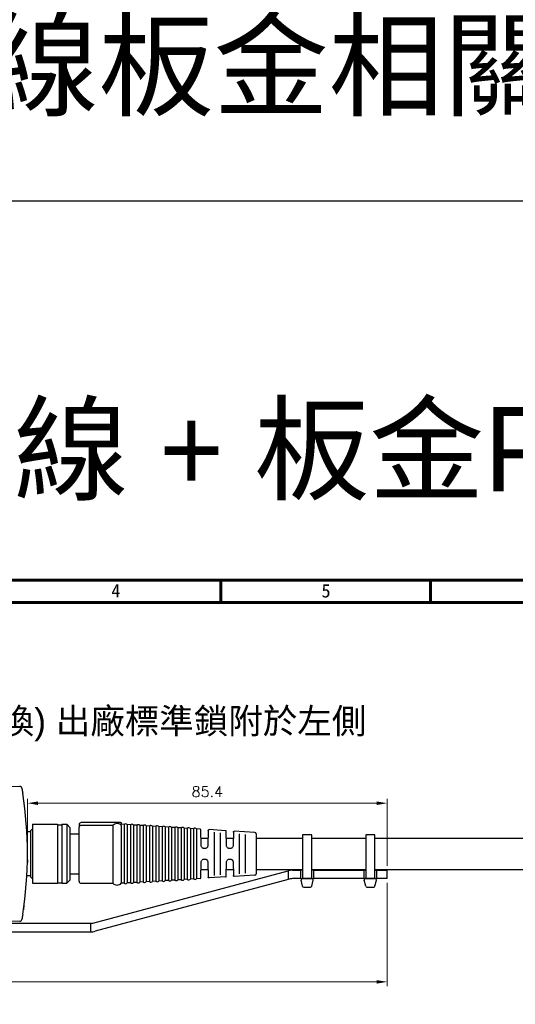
# Model space of a CAD drawing. Header units: millimetres. Extents: x 399 to 6233, y -1870 to 1602.
# Tile 661 of 711: x 5443 to 5561, y 715 to 949. Entities that reach past the tile are written whole.
import ezdxf

# ---------------------------------------------------------------- set-up
doc = ezdxf.new("R2010")
doc.units = ezdxf.units.MM
for name, color, linetype, lineweight in [('AM_0', 7, 'Continuous', 50), ('AM_5', 3, 'Continuous', 25), ('可見 (ISO)', 7, 'Continuous', 25)]:
    doc.layers.add(name, color=color, linetype=linetype, lineweight=lineweight)
doc.layers.add('BORDER', color=7, linetype='Continuous')
doc.styles.get("Standard").update_dxf_attribs({"font": 'arial.ttf'})
doc.styles.add('尺寸標註', font='romans.shx', dxfattribs={"bigfont": 'CHINESET.SHX'})
doc.styles.add('標題欄', font='txt')
doc.dimstyles.new('CNS1$0', dxfattribs={"dimtxt": 2.5, "dimasz": 2.5, "dimexe": 1, "dimexo": 1, "dimgap": 1.5, "dimtad": 1, "dimtoh": 1, "dimdec": 1, "dimdsep": 46, "dimtxsty": '尺寸標註', "dimcen": 0, "dimclrd": 2, "dimclre": 2, "dimclrt": 1, "dimadec": 0, "dimazin": 2, "dimtp": 0.1, "dimtm": 0.1, "dimtfac": 0.71, "dimtdec": 1, "dimtmove": 0, "dimatfit": 0, "dimfxl": 0, "dimlwd": 13, "dimlwe": 13, "dimarcsym": 0})

# ---------------------------------------------------------------- blocks, each defined once
blk = doc.blocks.new('A4-英文圖框-橫式')
at = {"layer": 'BORDER', "color": 123, "linetype": 'Continuous', "lineweight": 60, "ltscale": 25.4}
for p, q in [((2350.7, 183.5), (2350.7, 188.79)), ((2400.45, 183.5), (2400.45, 188.79)), ((2151.7, 183.5), (2549.79, 183.5))]:
    blk.add_line(p, q, dxfattribs=at)
blk.add_lwpolyline([(2151.7, 188.79), (2555.09, 188.79), (2555.09, -95.06), (2151.7, -95.06)], close=True, dxfattribs=at)
at = {"color": 60, "style": '標題欄'}
for s, p in [('4', (2324.76, 184.72)), ('5', (2374.61, 184.72))]:
    blk.add_text(s, height=3.18, dxfattribs=at).set_placement(p)
blk = doc.blocks.new('*D307')
at = {"layer": 'AM_5', "color": 2, "lineweight": 13}
for p, q in [((5314.69, 750.08), (5314.69, 719.72)), ((5530.2, 744.19), (5530.2, 719.72)), ((5317.19, 720.72), (5527.7, 720.72))]:
    blk.add_line(p, q, dxfattribs=at)
at = {"layer": 'AM_5', "color": 2, "lineweight": -2}
for points in [[(5317.19, 721.13), (5317.19, 720.3), (5314.69, 720.72)], [(5527.7, 721.13), (5527.7, 720.3), (5530.2, 720.72)]]:
    blk.add_solid(points, dxfattribs=at)
at = {"layer": 'Defpoints', "color": 0, "lineweight": -2}
for p in [(5314.69, 751.08), (5530.2, 745.19), (5530.2, 720.72)]:
    blk.add_point(p, dxfattribs=at)
at = {"layer": 'AM_5', "color": 1, "insert": (5422.44, 723.47), "char_height": 2.5, "attachment_point": 5, "style": '尺寸標註'}
blk.add_mtext('215.5', dxfattribs=at)
blk = doc.blocks.new('*D308')
at = {"layer": 'AM_5', "color": 2, "lineweight": 13}
for p, q in [((5444.84, 752.08), (5444.84, 764.08)), ((5530.2, 748.19), (5530.2, 764.08)), ((5447.34, 763.08), (5527.7, 763.08))]:
    blk.add_line(p, q, dxfattribs=at)
at = {"layer": 'AM_5', "color": 2, "lineweight": -2}
for points in [[(5447.34, 763.5), (5447.34, 762.66), (5444.84, 763.08)], [(5527.7, 763.5), (5527.7, 762.66), (5530.2, 763.08)]]:
    blk.add_solid(points, dxfattribs=at)
at = {"layer": 'Defpoints', "color": 0, "lineweight": -2}
for p in [(5530.2, 763.08), (5444.84, 751.08), (5530.2, 747.19)]:
    blk.add_point(p, dxfattribs=at)
at = {"layer": 'AM_5', "color": 1, "insert": (5487.52, 765.83), "char_height": 2.5, "attachment_point": 5, "style": '尺寸標註'}
blk.add_mtext('85.4', dxfattribs=at)

msp = doc.modelspace()

# ---------------------------------------------------------------- linework, layer by layer
for p, q in [((5510.045, 745.193), (5512.335, 745.193)), ((5525.045, 745.193), (5527.335, 745.193)), ((5510.096, 743.434), (5509.751, 744.834)), ((5510.39, 743.193), (5511.99, 743.193)), ((5512.278, 743.408), (5512.623, 744.808)), ((5525.096, 743.434), (5524.751, 744.834)), ((5525.39, 743.193), (5526.99, 743.193)), ((5527.278, 743.408), (5527.623, 744.808))]:
    msp.add_line(p, q)
at = {"color": 2}
msp.add_lwpolyline([(5231.682, 905.937), (6233.463, 905.937), (6233.463, -859.484), (5231.682, -859.484)], close=True, dxfattribs=at)
for points in [[(5510.088, 745.193), (5512.292, 745.193), (5512.292, 755.546), (5510.088, 755.546)], [(5525.088, 745.193), (5527.292, 745.193), (5527.292, 755.546), (5525.088, 755.546)]]:
    msp.add_lwpolyline(points, close=True)
for centre, start, end in [((5510.045, 744.893), 90, 191.30993), ((5512.335, 744.893), 343.67936, 90), ((5525.045, 744.893), 90, 191.30993), ((5527.335, 744.893), 343.67936, 90), ((5510.39, 743.493), 191.30993, 270), ((5511.99, 743.493), 270, 343.67936), ((5525.39, 743.493), 191.30993, 270), ((5526.99, 743.493), 270, 343.67936)]:
    msp.add_arc(centre, 0.3, start, end)
at = {"layer": '可見 (ISO)'}
for p, q in [((5439.386, 767.029), (5442.995, 767.092)), ((5444.605, 757.579), (5444.606, 757.579)), ((5444.606, 757.56), (5444.606, 757.579)), ((5445.606, 756.579), (5446.006, 756.979)), ((5445.606, 745.579), (5445.606, 756.579)), ((5446.006, 758.079), (5446.006, 744.079)), ((5446.006, 758.079), (5452.006, 758.079)), ((5452.006, 758.079), (5452.006, 744.079)), ((5452.006, 757.979), (5453.006, 757.979)), ((5453.006, 758.079), (5453.006, 744.079)), ((5453.006, 758.079), (5454.201, 758.079)), ((5454.201, 758.079), (5454.201, 744.079)), ((5455.006, 757.274), (5454.201, 758.079)), ((5455.006, 744.884), (5455.006, 757.274)), ((5457.106, 757.994), (5457.106, 757.426)), ((5457.106, 744.579), (5457.106, 757.426)), ((5465.313, 758.494), (5457.606, 758.494)), ((5465.106, 757.816), (5457.606, 757.816)), ((5465.106, 757.816), (5465.106, 744.079)), ((5466.899, 758.494), (5465.313, 758.494)), ((5466.899, 758.494), (5467.106, 758.494)), ((5467.106, 758.494), (5467.106, 757.994)), ((5467.771, 758.038), (5467.106, 758.079)), ((5467.106, 757.816), (5467.106, 757.994)), ((5467.106, 757.816), (5467.106, 744.079)), ((5467.771, 758.038), (5467.771, 744.119)), ((5468.484, 757.995), (5468.484, 744.163)), ((5469.271, 757.946), (5468.484, 757.995)), ((5469.271, 757.946), (5469.271, 744.211)), ((5469.984, 757.903), (5469.984, 744.255)), ((5470.771, 757.855), (5469.984, 757.903)), ((5470.771, 757.855), (5470.771, 744.303)), ((5471.484, 757.811), (5471.484, 744.347)), ((5472.271, 757.763), (5471.484, 757.811)), ((5472.271, 757.763), (5472.271, 744.395)), ((5472.984, 757.719), (5472.984, 744.438)), ((5473.771, 757.671), (5472.984, 757.719)), ((5473.771, 757.671), (5473.771, 744.486)), ((5474.484, 757.628), (5474.484, 744.53)), ((5475.271, 757.579), (5474.484, 757.628)), ((5475.271, 757.579), (5475.271, 744.578)), ((5475.984, 757.536), (5475.984, 744.622)), ((5476.771, 757.488), (5475.984, 757.536)), ((5476.771, 757.488), (5476.771, 744.67)), ((5477.484, 757.444), (5477.484, 744.714)), ((5478.271, 757.396), (5477.484, 757.444)), ((5478.271, 757.396), (5478.271, 744.762)), ((5478.984, 757.352), (5478.984, 744.805)), ((5479.771, 757.304), (5478.984, 757.352)), ((5479.771, 757.304), (5479.771, 744.853)), ((5480.484, 757.261), (5480.484, 744.897)), ((5481.271, 757.212), (5480.484, 757.261)), ((5481.271, 757.212), (5481.271, 744.945)), ((5481.984, 757.169), (5481.984, 744.989)), ((5482.771, 757.121), (5481.984, 757.169)), ((5482.771, 757.121), (5482.771, 745.037)), ((5483.484, 757.077), (5483.484, 745.08)), ((5484.271, 757.029), (5483.484, 757.077)), ((5484.271, 757.029), (5484.271, 745.129)), ((5484.984, 756.985), (5484.984, 745.172)), ((5485.811, 756.935), (5484.984, 756.985)), ((5486.077, 753.014), (5485.999, 756.739)), ((5487.711, 756.61), (5487.636, 753.014)), ((5491.818, 756.567), (5487.923, 756.806)), ((5445.606, 756.329), (5444.685, 756.329)), ((5455.006, 755.829), (5457.106, 755.829)), ((5486.039, 754.829), (5487.674, 754.829)), ((5489.106, 756.185), (5489.106, 745.972)), ((5490.606, 746.097), (5490.606, 756.061)), ((5492.077, 753.014), (5492.006, 756.372)), ((5492.039, 754.829), (5493.674, 754.829)), ((5493.703, 756.244), (5493.636, 753.014)), ((5498.825, 756.139), (5493.916, 756.439)), ((5495.106, 755.791), (5495.106, 746.367)), ((5496.606, 746.493), (5496.606, 755.664)), ((5499.106, 755.839), (5499.106, 746.318)), ((5499.106, 754.829), (5510.088, 754.829)), ((5512.292, 754.829), (5525.088, 754.829)), ((5527.292, 754.829), (5572.006, 754.829)), ((5486.936, 752.329), (5486.776, 752.329)), ((5492.936, 752.329), (5492.776, 752.329)), ((5486.776, 749.829), (5486.936, 749.829)), ((5492.776, 749.829), (5492.936, 749.829)), ((5485.999, 745.418), (5486.077, 749.143)), ((5486.039, 747.329), (5487.674, 747.329)), ((5487.636, 749.143), (5487.711, 745.547)), ((5492.006, 745.786), (5492.077, 749.143)), ((5492.039, 747.329), (5493.674, 747.329)), ((5493.636, 749.143), (5493.703, 745.914)), ((5499.106, 747.329), (5510.088, 747.329)), ((5507.726, 747.193), (5509.39, 747.193)), ((5509.39, 747.193), (5509.69, 747.193)), ((5509.99, 747.193), (5509.69, 747.193)), ((5509.69, 745.193), (5509.69, 747.193)), ((5509.99, 747.193), (5510.088, 747.193)), ((5512.292, 747.329), (5525.088, 747.329)), ((5512.292, 747.193), (5512.39, 747.193)), ((5512.69, 747.193), (5512.39, 747.193)), ((5512.69, 747.193), (5512.99, 747.193)), ((5512.69, 747.193), (5512.69, 745.193)), ((5512.99, 747.193), (5524.39, 747.193)), ((5524.39, 747.193), (5524.69, 747.193)), ((5524.99, 747.193), (5524.69, 747.193)), ((5524.69, 745.193), (5524.69, 747.193)), ((5524.99, 747.193), (5525.088, 747.193)), ((5527.292, 747.329), (5572.006, 747.329)), ((5527.292, 747.193), (5527.39, 747.193)), ((5527.69, 747.193), (5527.39, 747.193)), ((5527.69, 747.193), (5527.99, 747.193)), ((5527.69, 747.193), (5527.69, 745.193)), ((5527.99, 747.193), (5529.199, 747.193)), ((5529.199, 747.193), (5530.199, 747.193)), ((5530.199, 745.193), (5530.199, 747.193)), ((5445.606, 745.829), (5444.685, 745.829)), ((5445.606, 745.579), (5446.006, 745.179)), ((5455.006, 744.884), (5454.201, 744.079)), ((5455.006, 746.329), (5457.106, 746.329)), ((5460.377, 734.647), (5506.69, 747.056)), ((5506.69, 744.986), (5460.895, 732.715)), ((5479.771, 744.853), (5478.984, 744.805)), ((5481.271, 744.945), (5480.484, 744.897)), ((5482.771, 745.037), (5481.984, 744.989)), ((5484.271, 745.129), (5483.484, 745.08)), ((5485.811, 745.223), (5484.984, 745.172)), ((5491.818, 745.59), (5487.923, 745.352)), ((5498.825, 746.019), (5493.916, 745.719)), ((5506.69, 747.056), (5506.69, 744.986)), ((5507.208, 745.125), (5506.69, 744.986)), ((5509.39, 745.193), (5507.726, 745.193)), ((5509.69, 745.193), (5509.39, 745.193)), ((5509.69, 745.193), (5509.99, 745.193)), ((5512.39, 745.193), (5509.99, 745.193)), ((5512.39, 745.193), (5512.69, 745.193)), ((5512.99, 745.193), (5512.69, 745.193)), ((5524.39, 745.193), (5512.99, 745.193)), ((5524.69, 745.193), (5524.39, 745.193)), ((5524.69, 745.193), (5524.99, 745.193)), ((5527.39, 745.193), (5524.99, 745.193)), ((5527.39, 745.193), (5527.69, 745.193)), ((5527.99, 745.193), (5527.69, 745.193)), ((5529.199, 745.193), (5527.99, 745.193)), ((5530.199, 745.193), (5529.199, 745.193)), ((5444.605, 744.579), (5444.606, 744.579)), ((5444.606, 744.579), (5444.606, 744.597)), ((5446.006, 744.079), (5452.006, 744.079)), ((5452.006, 744.179), (5453.006, 744.179)), ((5453.006, 744.079), (5454.201, 744.079)), ((5457.606, 744.079), (5465.106, 744.079)), ((5467.771, 744.119), (5467.106, 744.079)), ((5469.271, 744.211), (5468.484, 744.163)), ((5470.771, 744.303), (5469.984, 744.255)), ((5472.271, 744.395), (5471.484, 744.347)), ((5473.771, 744.486), (5472.984, 744.438)), ((5475.271, 744.578), (5474.484, 744.53)), ((5476.771, 744.67), (5475.984, 744.622)), ((5478.271, 744.762), (5477.484, 744.714)), ((5442.995, 735.066), (5439.386, 735.129)), ((5459.86, 734.579), (5439.386, 734.579)), ((5459.86, 732.579), (5459.86, 734.579)), ((5359.386, 732.579), (5459.86, 732.579))]:
    msp.add_line(p, q, dxfattribs=at)
for centre, radius, start, end in [((5443.004, 766.592), 0.5, 9.81534, 91), ((5457.606, 757.994), 0.5, 90, 180), ((5468.106, 757.667), 0.5, 40.927, 132.073), ((5469.606, 757.575), 0.5, 40.927, 132.073), ((5471.106, 757.483), 0.5, 40.927, 132.073), ((5472.606, 757.392), 0.5, 40.927, 132.073), ((5474.106, 757.3), 0.5, 40.927, 132.073), ((5475.606, 757.208), 0.5, 40.927, 132.073), ((5477.106, 757.116), 0.5, 40.927, 132.073), ((5478.606, 757.025), 0.5, 40.927, 132.073), ((5480.106, 756.933), 0.5, 40.927, 132.073), ((5481.606, 756.841), 0.5, 40.927, 132.073), ((5483.106, 756.75), 0.5, 40.927, 132.073), ((5484.606, 756.658), 0.5, 40.927, 132.073), ((5485.799, 756.735), 0.2, 1.2, 86.50001), ((5491.806, 756.368), 0.2, 1.2, 86.50001), ((5498.806, 755.839), 0.3, 0, 86.5), ((5507.726, 743.193), 4, 90, 105), ((5480.106, 745.225), 0.5, 227.927, 319.073), ((5481.606, 745.316), 0.5, 227.927, 319.073), ((5483.106, 745.408), 0.5, 227.927, 319.073), ((5484.606, 745.5), 0.5, 227.927, 319.073), ((5485.799, 745.422), 0.2, 273.5, 358.8), ((5491.806, 745.79), 0.2, 273.49999, 358.8), ((5498.806, 746.318), 0.3, 273.5, 0), ((5507.726, 743.193), 2, 90, 105), ((5457.606, 744.579), 0.5, 180, 270), ((5466.106, 745.076), 1.412, 224.9231, 315.0769), ((5468.106, 744.491), 0.5, 227.927, 319.073), ((5469.606, 744.582), 0.5, 227.927, 319.073), ((5471.106, 744.674), 0.5, 227.927, 319.073), ((5472.606, 744.766), 0.5, 227.927, 319.073), ((5474.106, 744.858), 0.5, 227.927, 319.073), ((5475.606, 744.949), 0.5, 227.927, 319.073), ((5477.106, 745.041), 0.5, 227.927, 319.073), ((5478.606, 745.133), 0.5, 227.927, 319.073), ((5443.004, 735.566), 0.5, 269, 350.18466), ((5459.86, 736.579), 2, 270, 285), ((5459.86, 736.579), 4, 270, 285)]:
    msp.add_arc(centre, radius, start, end, dxfattribs=at)
msp.add_ellipse((5353.364, 751.079), major_axis=(0, -91.486), ratio=0.9998494, start_param=1.4133444, end_param=1.7282483, dxfattribs=at)
for points, knots in [([(5443.497, 766.677), (5443.497, 766.677), (5443.503, 766.643), (5443.514, 766.58), (5443.519, 766.549), (5443.526, 766.509), (5443.534, 766.463), (5443.541, 766.417), (5443.55, 766.365), (5443.56, 766.308), (5443.57, 766.25), (5443.581, 766.185), (5443.592, 766.117), (5443.603, 766.049), (5443.615, 765.977), (5443.628, 765.902), (5443.652, 765.75), (5443.679, 765.589), (5443.705, 765.424)], [0, 0, 0, 0, 0.0004957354, 0.0004957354, 0.0004957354, 0.0007438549, 0.0007438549, 0.0007438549, 0.0009922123, 0.0009922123, 0.0009922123, 0.0012408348, 0.0012408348, 0.0012408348, 0.001489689, 0.001489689, 0.001489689, 0.0019878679, 0.0019878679, 0.0019878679, 0.0019878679]), ([(5444.308, 760.897), (5444.308, 760.894), (5444.308, 760.892), (5444.309, 760.889), (5444.309, 760.888), (5444.309, 760.888)], [0, 0, 0, 0, 0.010791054, 0.010791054, 0.018447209, 0.018447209, 0.018447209, 0.018447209]), ([(5444.319, 760.796), (5444.319, 760.793), (5444.319, 760.791), (5444.32, 760.788), (5444.32, 760.788), (5444.32, 760.788)], [0, 0, 0, 0, 0.010793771, 0.010793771, 0.01842781, 0.01842781, 0.01842781, 0.01842781]), ([(5444.577, 757.955), (5444.577, 757.955), (5444.577, 757.955), (5444.577, 757.955), (5444.578, 757.954), (5444.578, 757.949), (5444.578, 757.942), (5444.579, 757.931), (5444.579, 757.931), (5444.579, 757.93), (5444.579, 757.93), (5444.579, 757.93), (5444.579, 757.93), (5444.579, 757.93), (5444.579, 757.93), (5444.579, 757.93)], [0.037522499, 0.037522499, 0.037522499, 0.037522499, 0.038504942, 0.038504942, 0.051157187, 0.051157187, 0.089126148, 0.089126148, 0.090905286, 0.090905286, 0.091572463, 0.091572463, 0.091697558, 0.091697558, 0.091709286, 0.091709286, 0.091709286, 0.091709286]), ([(5457.606, 757.816), (5457.554, 757.816), (5457.502, 757.81), (5457.4, 757.785), (5457.351, 757.765), (5457.257, 757.712), (5457.215, 757.676), (5457.158, 757.606), (5457.139, 757.572), (5457.113, 757.502), (5457.106, 757.466), (5457.106, 757.428), (5457.106, 757.427), (5457.106, 757.426)], [-0.089472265, -0.089472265, -0.089472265, -0.089472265, -0.07360827, -0.07360827, -0.056164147, -0.056164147, -0.034792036, -0.034792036, -0.017689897, -0.017689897, 0, 0, 0.000404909, 0.000404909, 0.000404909, 0.000404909]), ([(5465.106, 757.816), (5465.109, 757.819), (5465.113, 757.823), (5465.173, 757.884), (5465.241, 757.941), (5465.313, 757.994)], [-0.105565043, -0.105565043, -0.105565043, -0.105565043, -0.104181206, -0.104181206, -0.079681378, -0.079681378, -0.079681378, -0.079681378]), ([(5466.899, 757.994), (5466.783, 758.076), (5466.658, 758.138), (5466.523, 758.181), (5466.388, 758.224), (5466.248, 758.246), (5466.107, 758.246), (5465.901, 758.246), (5465.694, 758.199), (5465.507, 758.108), (5465.44, 758.075), (5465.375, 758.037), (5465.313, 757.994)], [0, 0, 0, 0, 0.0004203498, 0.0004203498, 0.0004203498, 0.0008406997, 0.0008406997, 0.0008406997, 0.0014585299, 0.0014585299, 0.0014585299, 0.0016813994, 0.0016813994, 0.0016813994, 0.0016813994]), ([(5467.106, 757.816), (5467.103, 757.819), (5467.1, 757.823), (5467.039, 757.884), (5466.971, 757.941), (5466.899, 757.994)], [-0.105565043, -0.105565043, -0.105565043, -0.105565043, -0.104181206, -0.104181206, -0.079681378, -0.079681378, -0.079681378, -0.079681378]), ([(5487.711, 756.61), (5487.711, 756.619), (5487.712, 756.627), (5487.715, 756.644), (5487.716, 756.653), (5487.725, 756.681), (5487.734, 756.701), (5487.757, 756.736), (5487.772, 756.751), (5487.806, 756.777), (5487.825, 756.787), (5487.869, 756.803), (5487.897, 756.807), (5487.923, 756.806)], [0, 0, 0, 0, 0.002589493, 0.002589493, 0.005136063, 0.005136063, 0.0114626, 0.0114626, 0.017789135, 0.017789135, 0.02411567, 0.02411567, 0.03208159, 0.03208159, 0.03208159, 0.03208159]), ([(5493.703, 756.244), (5493.704, 756.252), (5493.704, 756.261), (5493.707, 756.278), (5493.709, 756.286), (5493.717, 756.315), (5493.726, 756.334), (5493.75, 756.369), (5493.765, 756.385), (5493.798, 756.411), (5493.817, 756.421), (5493.862, 756.437), (5493.889, 756.441), (5493.916, 756.439)], [0, 0, 0, 0, 0.002589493, 0.002589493, 0.005136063, 0.005136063, 0.0114626, 0.0114626, 0.017789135, 0.017789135, 0.02411567, 0.02411567, 0.03208159, 0.03208159, 0.03208159, 0.03208159]), ([(5486.776, 752.329), (5486.684, 752.329), (5486.592, 752.347), (5486.507, 752.383), (5486.423, 752.418), (5486.345, 752.47), (5486.281, 752.535), (5486.216, 752.599), (5486.166, 752.675), (5486.131, 752.758), (5486.096, 752.84), (5486.078, 752.928), (5486.077, 753.014)], [0, 0, 0, 0, 0.25, 0.25, 0.25, 0.5, 0.5, 0.5, 0.75, 0.75, 0.75, 1, 1, 1, 1]), ([(5487.636, 753.014), (5487.634, 752.927), (5487.615, 752.839), (5487.581, 752.757), (5487.547, 752.676), (5487.496, 752.599), (5487.432, 752.535), (5487.368, 752.471), (5487.291, 752.418), (5487.206, 752.383), (5487.121, 752.347), (5487.029, 752.329), (5486.936, 752.329)], [0, 0, 0, 0, 0.25, 0.25, 0.25, 0.5, 0.5, 0.5, 0.75, 0.75, 0.75, 1, 1, 1, 1]), ([(5492.776, 752.329), (5492.684, 752.329), (5492.591, 752.348), (5492.507, 752.383), (5492.422, 752.418), (5492.344, 752.471), (5492.28, 752.536), (5492.215, 752.6), (5492.165, 752.677), (5492.13, 752.759), (5492.096, 752.841), (5492.078, 752.928), (5492.077, 753.014)], [0, 0, 0, 0, 0.25, 0.25, 0.25, 0.5, 0.5, 0.5, 0.75, 0.75, 0.75, 1, 1, 1, 1]), ([(5493.636, 753.014), (5493.634, 752.927), (5493.616, 752.84), (5493.582, 752.758), (5493.548, 752.677), (5493.497, 752.6), (5493.433, 752.536), (5493.369, 752.472), (5493.292, 752.419), (5493.207, 752.383), (5493.122, 752.348), (5493.029, 752.329), (5492.936, 752.329)], [0, 0, 0, 0, 0.25, 0.25, 0.25, 0.5, 0.5, 0.5, 0.75, 0.75, 0.75, 1, 1, 1, 1]), ([(5486.077, 749.143), (5486.078, 749.23), (5486.097, 749.318), (5486.131, 749.4), (5486.166, 749.482), (5486.217, 749.559), (5486.281, 749.623), (5486.345, 749.688), (5486.423, 749.74), (5486.508, 749.775), (5486.593, 749.81), (5486.685, 749.829), (5486.776, 749.829)], [0, 0, 0, 0, 0.25, 0.25, 0.25, 0.5, 0.5, 0.5, 0.75, 0.75, 0.75, 1, 1, 1, 1]), ([(5486.936, 749.829), (5487.124, 749.829), (5487.304, 749.751), (5487.561, 749.493), (5487.632, 749.317), (5487.636, 749.143)], [0, 0, 0, 0, 0.5, 0.5, 1, 1, 1, 1]), ([(5492.077, 749.143), (5492.078, 749.229), (5492.096, 749.317), (5492.131, 749.399), (5492.165, 749.481), (5492.216, 749.558), (5492.28, 749.622), (5492.344, 749.687), (5492.422, 749.739), (5492.507, 749.775), (5492.592, 749.81), (5492.685, 749.829), (5492.776, 749.829)], [0, 0, 0, 0, 0.25, 0.25, 0.25, 0.5, 0.5, 0.5, 0.75, 0.75, 0.75, 1, 1, 1, 1]), ([(5492.936, 749.829), (5493.125, 749.829), (5493.306, 749.75), (5493.562, 749.492), (5493.632, 749.316), (5493.636, 749.143)], [0, 0, 0, 0, 0.5, 0.5, 1, 1, 1, 1]), ([(5487.923, 745.352), (5487.902, 745.351), (5487.88, 745.353), (5487.839, 745.364), (5487.818, 745.373), (5487.782, 745.397), (5487.766, 745.412), (5487.739, 745.447), (5487.729, 745.466), (5487.719, 745.496), (5487.716, 745.506), (5487.712, 745.527), (5487.711, 745.537), (5487.711, 745.547)], [0, 0, 0, 0, 0.006415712, 0.006415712, 0.012919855, 0.012919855, 0.019420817, 0.019420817, 0.025921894, 0.025921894, 0.028972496, 0.028972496, 0.032097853, 0.032097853, 0.032097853, 0.032097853]), ([(5493.916, 745.719), (5493.894, 745.717), (5493.872, 745.719), (5493.831, 745.731), (5493.811, 745.74), (5493.774, 745.764), (5493.758, 745.779), (5493.732, 745.813), (5493.721, 745.833), (5493.711, 745.863), (5493.708, 745.873), (5493.705, 745.893), (5493.704, 745.904), (5493.703, 745.914)], [0, 0, 0, 0, 0.006415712, 0.006415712, 0.012919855, 0.012919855, 0.019420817, 0.019420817, 0.025921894, 0.025921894, 0.028972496, 0.028972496, 0.032097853, 0.032097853, 0.032097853, 0.032097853]), ([(5444.579, 744.228), (5444.579, 744.228), (5444.579, 744.228), (5444.579, 744.226), (5444.579, 744.225), (5444.579, 744.222), (5444.579, 744.22), (5444.578, 744.211), (5444.578, 744.206), (5444.577, 744.203), (5444.577, 744.202), (5444.577, 744.202)], [0, 0, 0, 0, 0.000976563, 0.000976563, 0.004882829, 0.004882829, 0.012695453, 0.012695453, 0.043953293, 0.043953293, 0.057148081, 0.057148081, 0.057148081, 0.057148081]), ([(5444.309, 741.27), (5444.309, 741.27), (5444.309, 741.27), (5444.309, 741.269), (5444.309, 741.268), (5444.308, 741.266), (5444.308, 741.265), (5444.308, 741.263)], [0.029952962, 0.029952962, 0.029952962, 0.029952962, 0.032669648, 0.032669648, 0.041185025, 0.041185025, 0.047044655, 0.047044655, 0.047044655, 0.047044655]), ([(5444.32, 741.37), (5444.32, 741.37), (5444.32, 741.37), (5444.32, 741.37), (5444.32, 741.369), (5444.319, 741.367), (5444.319, 741.365), (5444.319, 741.364)], [0.029975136, 0.029975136, 0.029975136, 0.029975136, 0.032619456, 0.032619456, 0.040978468, 0.040978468, 0.047071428, 0.047071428, 0.047071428, 0.047071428]), ([(5443.997, 738.714), (5443.957, 738.425), (5443.916, 738.13), (5443.87, 737.819), (5443.866, 737.787), (5443.861, 737.755)], [0, 0, 0, 0, 0.087609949, 0.087609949, 0.097729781, 0.097729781, 0.097729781, 0.097729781]), ([(5443.705, 736.734), (5443.679, 736.569), (5443.652, 736.406), (5443.628, 736.256), (5443.603, 736.106), (5443.58, 735.966), (5443.56, 735.851), (5443.55, 735.792), (5443.541, 735.739), (5443.533, 735.693), (5443.526, 735.647), (5443.519, 735.609), (5443.514, 735.577), (5443.503, 735.514), (5443.497, 735.48), (5443.497, 735.48)], [0, 0, 0, 0, 0.0004962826, 0.0004962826, 0.0004962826, 0.0009925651, 0.0009925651, 0.0009925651, 0.0012423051, 0.0012423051, 0.0012423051, 0.0014888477, 0.0014888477, 0.0014888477, 0.0019851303, 0.0019851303, 0.0019851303, 0.0019851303])]:
    msp.add_open_spline(points, degree=3, knots=knots, dxfattribs=at)
msp.add_open_spline([(5444.826, 749.687), (5444.822, 749.464), (5444.818, 749.243), (5444.813, 749.026)], degree=3, dxfattribs=at)

# ---------------------------------------------------------------- block references
msp.add_blockref('A4-英文圖框-橫式', (3139.985, 627.143))

# ---------------------------------------------------------------- texts
at = {"color": 2, "insert": (5241.682, 925.937), "char_height": 20, "attachment_point": 7}
msp.add_mtext_dynamic_manual_height_columns('{\\fPMingLiU|b0|i0|c136|p18;2024.12.25 中繼線板金相關外型圖}', width=644.11922, gutter_width=12.5, heights=[0], dxfattribs=at)
at = {"color": 7, "insert": (5493.377, 845.937), "char_height": 20, "attachment_point": 5}
msp.add_mtext_dynamic_manual_height_columns('{\\fPMingLiU|b0|i0|c136|p18;直出線 + 板金P01}', width=252.6866, gutter_width=12.5, heights=[0], dxfattribs=at)
at = {"layer": 'AM_0'}
msp.add_text('P01:搭配180度出線收線板金(可左右替換) 出廠標準鎖附於左側', height=6, dxfattribs=at).set_placement((5297.864, 779.574))

# ---------------------------------------------------------------- dimensions: what is measured, and where the dimension line sits
at = {"layer": 'AM_5'}
dim = msp.add_linear_dim(base=(5530.199, 763.079), p1=(5444.836, 751.079), p2=(5530.199, 747.193), dimstyle='CNS1$0', dxfattribs=at)
dim.commit()
dim.dimension.update_dxf_attribs({"geometry": '*D308', "text_midpoint": (5487.518, 765.829)})
dim = msp.add_linear_dim(base=(5530.199, 720.715), p1=(5314.686, 751.079), p2=(5530.199, 745.193), dimstyle='CNS1$0', override={"dimpost": ''}, dxfattribs=at)
dim.commit()
dim.dimension.update_dxf_attribs({"geometry": '*D307', "text_midpoint": (5422.443, 723.465)})

doc.saveas('drawing.dxf')
